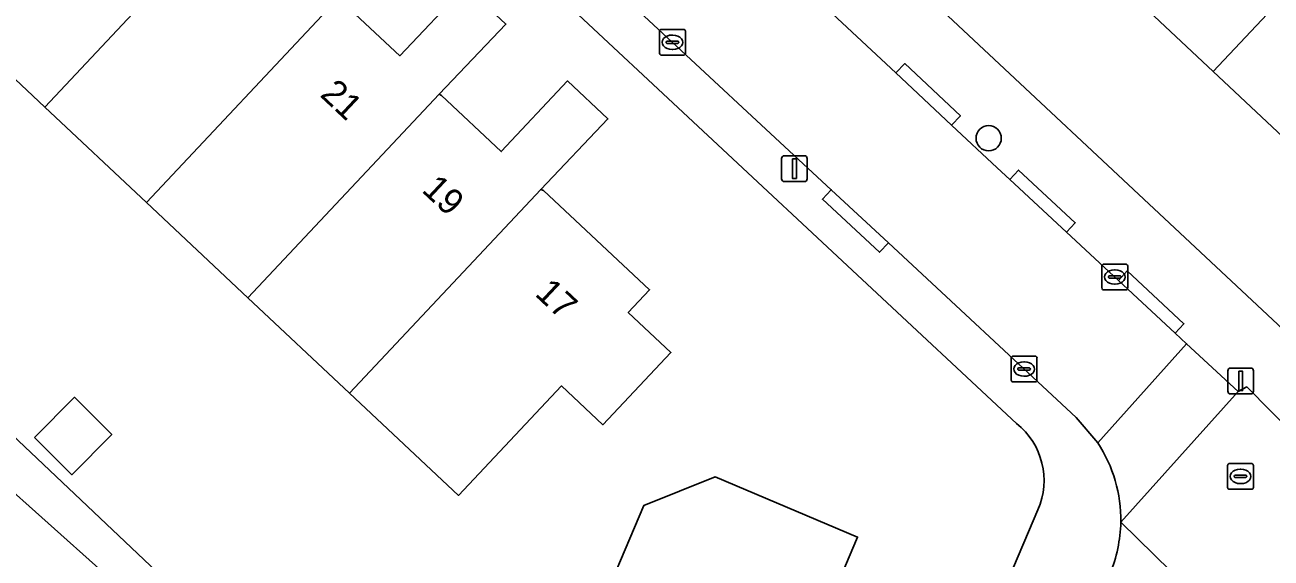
# Model space of a CAD drawing. Extents: x 158472 to 159562, y 388525 to 389606.
# Drawn here: x 159112.63 to 159160.92, y 389222.44 to 389243.1 of the extents above; entities that cross this region are included whole.
import ezdxf

# ---------------------------------------------------------------- set-up
doc = ezdxf.new("R2010")
doc.units = 0
for name, color, linetype in [('IMGEO_Boom', 7, 'Continuous'), ('IMGEO_Erf', 7, 'Continuous'), ('IMGEO_Kolk', 7, 'Continuous'), ('IMGEO_Lichtmast', 7, 'Continuous'), ('IMGEO_Pand', 7, 'Continuous'), ('IMGEO_Pand_nummerreeks', 7, 'Continuous'), ('IMGEO_Rijbaan_lokaal_open', 7, 'Continuous'), ('IMGEO_Rioolput', 7, 'Continuous'), ('IMGEO_Voetpad_open', 7, 'Continuous')]:
    doc.layers.add(name, color=color, linetype=linetype)

msp = doc.modelspace()

# ---------------------------------------------------------------- linework, layer by layer
at = {"layer": 'IMGEO_Boom'}
msp.add_circle((159149.978, 389238.712), 0.489, dxfattribs=at)
at = {"layer": 'IMGEO_Erf'}
for points in [[(159151.057, 389227.651), (159127.136, 389250), (159116.849, 389259.611), (159110.389, 389265.646)], [(159162.83, 389237.39), (159158.677, 389241.299), (159154.529, 389245.203), (159150.384, 389249.105), (159149.433, 389250), (159146.157, 389253.084), (159142.406, 389249.076), (159163.783, 389229.067)], [(159124.849, 389244.079), (159127.16, 389241.907), (159129.702, 389244.613)], [(159131.269, 389243.14), (159128.68, 389240.42), (159128.774, 389240.37), (159131.086, 389238.197), (159133.655, 389240.933), (159135.225, 389239.458), (159132.62, 389236.73), (159132.732, 389236.692), (159136.838, 389232.835), (159136.011, 389231.954), (159137.661, 389230.404), (159135.028, 389227.602), (159133.422, 389229.111), (159129.43, 389224.862), (159125.207, 389228.829), (159121.272, 389232.525), (159117.338, 389236.221), (159113.404, 389239.917), (159109.469, 389243.613)], [(159111.141, 389228.14), (159122.349, 389217.54)], [(159115.615, 389221.927), (159109.355, 389227.512), (159089.706, 389220.598)], [(159134.669, 389219.874), (159136.619, 389224.477), (159139.372, 389225.59), (159144.895, 389223.247), (159143.356, 389219.619)], [(159131.331, 389175.865), (159151.888, 389224.306)]]:
    msp.add_lwpolyline(points, dxfattribs=at)
msp.add_lwpolyline([(159112.995, 389227.104), (159114.547, 389228.669), (159115.995, 389227.232), (159114.443, 389225.668)], close=True, dxfattribs=at)
msp.add_arc((159149.306, 389225.44), 2.82, 336.2852, 51.6179, dxfattribs=at)
at = {"layer": 'IMGEO_Kolk'}
for p, q in [((159137.223, 389242.005), (159137.223, 389242.857)), ((159137.298, 389242.931), (159138.15, 389242.931)), ((159137.711, 389242.711), (159137.736, 389242.711)), ((159138.224, 389242.857), (159138.224, 389242.005)), ((159137.482, 389242.425), (159137.482, 389242.437)), ((159137.92, 389242.388), (159137.522, 389242.388)), ((159137.525, 389242.474), (159137.923, 389242.474)), ((159137.966, 389242.437), (159137.966, 389242.425)), ((159138.15, 389241.931), (159137.298, 389241.931)), ((159137.734, 389242.151), (159137.709, 389242.151)), ((159154.364, 389232.906), (159154.364, 389233.758)), ((159154.439, 389233.832), (159155.291, 389233.832)), ((159154.852, 389233.612), (159154.877, 389233.612)), ((159155.365, 389233.758), (159155.365, 389232.906)), ((159154.623, 389233.326), (159154.623, 389233.338)), ((159155.061, 389233.289), (159154.663, 389233.289)), ((159154.666, 389233.375), (159155.064, 389233.375)), ((159154.875, 389233.052), (159154.85, 389233.052)), ((159155.107, 389233.338), (159155.107, 389233.326)), ((159155.291, 389232.832), (159154.439, 389232.832)), ((159150.849, 389229.339), (159150.849, 389230.191)), ((159150.924, 389230.265), (159151.776, 389230.265)), ((159151.85, 389230.191), (159151.85, 389229.339)), ((159151.108, 389229.759), (159151.108, 389229.771)), ((159151.546, 389229.722), (159151.148, 389229.722)), ((159151.151, 389229.808), (159151.549, 389229.808)), ((159151.337, 389230.045), (159151.362, 389230.045)), ((159151.592, 389229.771), (159151.592, 389229.759)), ((159151.776, 389229.265), (159150.924, 389229.265)), ((159151.36, 389229.485), (159151.335, 389229.485))]:
    msp.add_line(p, q, dxfattribs=at)
for points in [[(159137.223, 389242.005), (159137.223, 389242.857)], [(159137.298, 389242.931), (159138.15, 389242.931)], [(159138.224, 389242.857), (159138.224, 389242.005)], [(159138.15, 389241.931), (159137.298, 389241.931)], [(159154.364, 389232.906), (159154.364, 389233.758)], [(159154.439, 389233.832), (159155.291, 389233.832)], [(159155.365, 389233.758), (159155.365, 389232.906)], [(159155.291, 389232.832), (159154.439, 389232.832)], [(159150.849, 389229.339), (159150.849, 389230.191)], [(159150.924, 389230.265), (159151.776, 389230.265)], [(159151.85, 389230.191), (159151.85, 389229.339)], [(159151.776, 389229.265), (159150.924, 389229.265)]]:
    msp.add_lwpolyline(points, dxfattribs=at)
for centre, radius, start, end in [((159137.3, 389242.855), 0.0765, 91.552, 178.448), ((159137.3, 389242.855), 0.0765, 91.552, 178.448), ((159138.148, 389242.855), 0.0765, 1.552, 88.448), ((159138.148, 389242.855), 0.0765, 1.552, 88.448), ((159137.522, 389242.434), 0.0403, 85.8775, 175.7526), ((159137.519, 389242.424), 0.0366, 178.938, 274.7102), ((159137.923, 389242.431), 0.043, 264.8664, 352.4533), ((159137.927, 389242.436), 0.0386, 1.7309, 96.639), ((159137.3, 389242.007), 0.0765, 181.552, 268.448), ((159137.3, 389242.007), 0.0765, 181.552, 268.448), ((159138.148, 389242.007), 0.0765, 271.552, 358.448), ((159138.148, 389242.007), 0.0765, 271.552, 358.448), ((159154.441, 389233.756), 0.0765, 91.552, 178.448), ((159154.441, 389233.756), 0.0765, 91.552, 178.448), ((159155.289, 389233.756), 0.0765, 1.552, 88.448), ((159155.289, 389233.756), 0.0765, 1.552, 88.448), ((159154.663, 389233.335), 0.0403, 85.8775, 175.7526), ((159154.66, 389233.325), 0.0366, 178.938, 274.7102), ((159155.064, 389233.332), 0.043, 264.8664, 352.4533), ((159155.068, 389233.337), 0.0386, 1.7309, 96.639), ((159154.441, 389232.908), 0.0765, 181.552, 268.448), ((159154.441, 389232.908), 0.0765, 181.552, 268.448), ((159155.289, 389232.908), 0.0765, 271.552, 358.448), ((159155.289, 389232.908), 0.0765, 271.552, 358.448), ((159150.926, 389230.189), 0.0765, 91.552, 178.448), ((159150.926, 389230.189), 0.0765, 91.552, 178.448), ((159151.774, 389230.189), 0.0765, 1.552, 88.448), ((159151.774, 389230.189), 0.0765, 1.552, 88.448), ((159151.148, 389229.768), 0.0403, 85.8775, 175.7526), ((159151.145, 389229.758), 0.0366, 178.938, 274.7102), ((159151.549, 389229.765), 0.043, 264.8664, 352.4533), ((159151.553, 389229.77), 0.0386, 1.7309, 96.639), ((159150.926, 389229.341), 0.0765, 181.552, 268.448), ((159150.926, 389229.341), 0.0765, 181.552, 268.448), ((159151.774, 389229.341), 0.0765, 271.552, 358.448), ((159151.774, 389229.341), 0.0765, 271.552, 358.448)]:
    msp.add_arc(centre, radius, start, end, dxfattribs=at)
for centre, major_axis, ratio, start_param, end_param in [((159137.71, 389242.431), (-0.387, 0.002), 0.722429, 4.712389, 7.853982), ((159137.735, 389242.431), (-0.39, 0.002), 0.717154, 1.570796, 4.712389), ((159154.851, 389233.332), (-0.387, 0.002), 0.722429, 4.712389, 7.853982), ((159154.876, 389233.332), (-0.39, 0.002), 0.717154, 1.570796, 4.712389), ((159151.336, 389229.765), (-0.387, 0.002), 0.722429, 4.712389, 7.853982), ((159151.361, 389229.765), (-0.39, 0.002), 0.717154, 1.570796, 4.712389)]:
    msp.add_ellipse(centre, major_axis=major_axis, ratio=ratio, start_param=start_param, end_param=end_param, dxfattribs=at)
at = {"layer": 'IMGEO_Lichtmast'}
for p, q in [((159141.954, 389237.132), (159141.954, 389237.932)), ((159141.954, 389237.932), (159141.954, 389237.132)), ((159142.054, 389238.032), (159142.844, 389238.032)), ((159142.844, 389238.032), (159142.054, 389238.032)), ((159142.944, 389237.932), (159142.944, 389237.132)), ((159142.944, 389237.132), (159142.944, 389237.932)), ((159142.844, 389237.032), (159142.054, 389237.032)), ((159142.054, 389237.032), (159142.844, 389237.032)), ((159159.248, 389228.901), (159159.248, 389229.701)), ((159159.248, 389229.701), (159159.248, 389228.901)), ((159159.348, 389229.801), (159160.138, 389229.801)), ((159160.138, 389229.801), (159159.348, 389229.801)), ((159160.238, 389229.701), (159160.238, 389228.901)), ((159160.238, 389228.901), (159160.238, 389229.701)), ((159160.138, 389228.801), (159159.348, 389228.801)), ((159159.348, 389228.801), (159160.138, 389228.801))]:
    msp.add_line(p, q, dxfattribs=at)
for points in [[(159142.374, 389237.907), (159142.524, 389237.907), (159142.524, 389237.157), (159142.374, 389237.157), (159142.374, 389237.907)], [(159159.668, 389229.676), (159159.818, 389229.676), (159159.818, 389228.926), (159159.668, 389228.926), (159159.668, 389229.676)]]:
    msp.add_lwpolyline(points, dxfattribs=at)
for centre, start, end in [((159142.054, 389237.932), 90, 180), ((159142.054, 389237.932), 90, 180), ((159142.844, 389237.932), 0, 90), ((159142.844, 389237.932), 360, 90), ((159142.054, 389237.132), 180, 270), ((159142.054, 389237.132), 180, 270), ((159142.844, 389237.132), 270, 0), ((159142.844, 389237.132), 270, 0), ((159159.348, 389229.701), 90, 180), ((159159.348, 389229.701), 90, 180), ((159160.138, 389229.701), 0, 90), ((159160.138, 389229.701), 360, 90), ((159159.348, 389228.901), 180, 270), ((159159.348, 389228.901), 180, 270), ((159160.138, 389228.901), 270, 0), ((159160.138, 389228.901), 270, 0)]:
    msp.add_arc(centre, 0.1, start, end, dxfattribs=at)
at = {"layer": 'IMGEO_Pand'}
for points in [[(159158.677, 389241.299), (159164.318, 389247.311), (159162.401, 389249.115), (159164.406, 389251.251), (159162.172, 389253.348), (159160.171, 389251.215), (159159.031, 389250), (159154.529, 389245.203)], [(159120.8, 389247.81), (159122.885, 389250), (159123.394, 389250.535), (159121.847, 389251.989), (159119.978, 389250), (159119.312, 389249.291), (159118.558, 389250), (159116.86, 389251.5), (159115.454, 389250), (159109.469, 389243.613), (159113.404, 389239.917)], [(159124.74, 389244.12), (159127.367, 389246.859), (159125.798, 389248.332), (159123.223, 389245.591), (159120.92, 389247.754), (159120.8, 389247.81), (159113.404, 389239.917), (159117.338, 389236.221)], [(159158.677, 389241.299), (159162.83, 389237.39), (159168.471, 389243.402), (159164.318, 389247.311)], [(159128.68, 389240.42), (159131.269, 389243.14), (159129.702, 389244.613), (159127.16, 389241.907), (159124.849, 389244.079), (159124.74, 389244.12), (159117.338, 389236.221), (159121.272, 389232.525)], [(159132.62, 389236.73), (159135.225, 389239.458), (159133.655, 389240.933), (159131.086, 389238.197), (159128.774, 389240.37), (159128.68, 389240.42), (159121.272, 389232.525), (159125.207, 389228.829)], [(159132.62, 389236.73), (159125.207, 389228.829), (159129.43, 389224.862), (159133.422, 389229.111), (159135.028, 389227.602), (159137.661, 389230.404), (159136.011, 389231.954), (159136.838, 389232.835), (159132.732, 389236.692)], [(159112.995, 389227.104), (159114.443, 389225.668), (159115.995, 389227.232), (159114.547, 389228.669)], [(159133.656, 389217.479), (159142.077, 389213.954), (159144.304, 389219.217), (159143.356, 389219.619), (159144.895, 389223.247), (159139.372, 389225.59), (159136.619, 389224.477), (159134.669, 389219.874)]]:
    msp.add_lwpolyline(points, close=True, dxfattribs=at)
at = {"layer": 'IMGEO_Rijbaan_lokaal_open'}
msp.add_lwpolyline([(159126.064, 389253.359), (159128.271, 389251.285), (159129.638, 389250), (159129.98, 389249.679), (159132.094, 389247.692), (159133.849, 389246.043), (159134.784, 389245.164), (159136.088, 389243.951), (159143.876, 389236.712), (159146.089, 389234.656), (159153.37, 389227.888), (159154.202, 389226.906), (159157.65, 389230.744), (159157.202, 389231.16), (159155.003, 389233.203), (159152.99, 389235.073), (159150.791, 389237.116), (159150.311, 389237.562), (159148.539, 389239.221), (159146.381, 389241.241), (159143.357, 389244.072), (159140.63, 389246.626), (159137.025, 389250), (159129.643, 389257.015)], close=True, dxfattribs=at)
for points in [[(159155.096, 389223.833), (159159.642, 389228.893), (159157.65, 389230.744), (159154.202, 389226.906)], [(159181.854, 389196.208), (159180.673, 389198.07), (159178.944, 389200.794), (159177.429, 389203.183), (159175.723, 389205.871), (159174.123, 389208.392), (159172.504, 389210.944), (159170.11, 389214.716), (159168.472, 389217.298), (159166.852, 389219.852), (159166.678, 389220.126), (159165.218, 389222.426), (159164.655, 389223.314), (159163.447, 389225.021), (159163.734, 389225.269), (159159.984, 389229.07), (159159.642, 389228.893), (159155.096, 389223.833), (159163.483, 389215.615), (159164.078, 389214.769), (159178.053, 389192.773), (159178.274, 389192.424), (159178.536, 389192.158)], [(159162.021, 389216.451), (159162.807, 389216.13), (159163.483, 389215.615), (159155.096, 389223.833)]]:
    msp.add_lwpolyline(points, dxfattribs=at)
for centre, radius, start, end in [((159149.677, 389223.923), 5.42, 359.0479, 33.3937), ((159149.699, 389223.923), 5.398, 337.0645, 359.0492)]:
    msp.add_arc(centre, radius, start, end, dxfattribs=at)
at = {"layer": 'IMGEO_Rioolput'}
for p, q in [((159159.235, 389225.176), (159159.235, 389226.028)), ((159159.31, 389226.102), (159160.162, 389226.102)), ((159159.723, 389225.882), (159159.748, 389225.882)), ((159160.236, 389226.028), (159160.236, 389225.176)), ((159159.494, 389225.596), (159159.494, 389225.608)), ((159159.932, 389225.559), (159159.534, 389225.559)), ((159159.537, 389225.645), (159159.935, 389225.645)), ((159159.746, 389225.322), (159159.721, 389225.322)), ((159159.978, 389225.608), (159159.978, 389225.596)), ((159160.162, 389225.102), (159159.31, 389225.102))]:
    msp.add_line(p, q, dxfattribs=at)
for points in [[(159159.235, 389225.176), (159159.235, 389226.028)], [(159159.31, 389226.102), (159160.162, 389226.102)], [(159160.236, 389226.028), (159160.236, 389225.176)], [(159160.162, 389225.102), (159159.31, 389225.102)]]:
    msp.add_lwpolyline(points, dxfattribs=at)
for centre, radius, start, end in [((159159.312, 389226.026), 0.0765, 91.552, 178.448), ((159159.312, 389226.026), 0.0765, 91.552, 178.448), ((159160.16, 389226.026), 0.0765, 1.552, 88.448), ((159160.16, 389226.026), 0.0765, 1.552, 88.448), ((159159.534, 389225.605), 0.0403, 85.8775, 175.7526), ((159159.531, 389225.595), 0.0366, 178.938, 274.7102), ((159159.935, 389225.602), 0.043, 264.8664, 352.4533), ((159159.939, 389225.607), 0.0386, 1.7309, 96.639), ((159159.312, 389225.178), 0.0765, 181.552, 268.448), ((159159.312, 389225.178), 0.0765, 181.552, 268.448), ((159160.16, 389225.178), 0.0765, 271.552, 358.448), ((159160.16, 389225.178), 0.0765, 271.552, 358.448)]:
    msp.add_arc(centre, radius, start, end, dxfattribs=at)
for centre, major_axis, ratio, start_param, end_param in [((159159.722, 389225.602), (-0.387, 0.002), 0.722429, 4.712389, 7.853982), ((159159.747, 389225.602), (-0.39, 0.002), 0.717154, 1.570796, 4.712389)]:
    msp.add_ellipse(centre, major_axis=major_axis, ratio=ratio, start_param=start_param, end_param=end_param, dxfattribs=at)
at = {"layer": 'IMGEO_Voetpad_open'}
for points in [[(159163.783, 389229.067), (159142.406, 389249.076), (159141.271, 389250.138), (159141.23, 389250.177), (159133.016, 389257.865), (159127.201, 389263.347), (159122.371, 389267.917), (159122.965, 389269.616), (159123.735, 389270.882), (159139.703, 389287.762), (159140.834, 389288.957), (159141.544, 389288.265), (159143.751, 389290.606), (159142.917, 389291.349), (159145.7, 389294.198), (159147.828, 389296.471), (159150.309, 389299.121), (159159.334, 389308.772), (159200.934, 389269.362)], [(159120.343, 389258.735), (159119.998, 389258.374), (159117.814, 389260.431), (159118.146, 389260.804), (159117.341, 389260.138), (159116.849, 389259.611), (159127.136, 389250), (159151.057, 389227.651)], [(159154.202, 389226.906), (159153.37, 389227.888), (159146.089, 389234.656), (159145.749, 389234.29), (159143.537, 389236.347), (159143.876, 389236.712), (159136.088, 389243.951), (159135.745, 389243.588), (159133.506, 389245.68), (159133.849, 389246.043), (159132.094, 389247.692), (159131.749, 389247.331), (159129.635, 389249.318), (159129.98, 389249.679), (159129.638, 389250), (159128.271, 389251.285), (159127.927, 389250.923), (159125.72, 389252.997), (159126.064, 389253.359), (159124.369, 389254.952), (159124.025, 389254.591), (159121.746, 389256.732), (159122.09, 389257.093), (159120.343, 389258.735)], [(159140.352, 389248.723), (159140.423, 389247.609), (159140.63, 389246.626), (159140.973, 389246.989), (159143.7, 389244.435), (159143.357, 389244.072), (159146.381, 389241.241), (159146.724, 389241.604), (159148.882, 389239.584), (159148.539, 389239.221), (159150.311, 389237.562), (159150.791, 389237.116), (159151.133, 389237.479), (159153.332, 389235.436), (159152.99, 389235.073), (159155.003, 389233.203), (159155.345, 389233.566), (159157.544, 389231.523), (159157.202, 389231.16), (159157.65, 389230.744), (159159.642, 389228.893), (159159.984, 389229.07), (159163.734, 389225.269)], [(159062.705, 389181.047), (159112.52, 389198.355), (159115.559, 389199.383), (159116.41, 389201.311), (159117.842, 389204.555), (159119.316, 389207.613), (159120.791, 389211.182), (159122.224, 389214.65), (159123.04, 389216.875), (159122.349, 389217.54), (159111.141, 389228.14), (159106.269, 389232.707), (159104.668, 389232.147), (159103.431, 389231.714), (159104.882, 389227.562), (159052.637, 389209.355)], [(159053.058, 389207.703), (159087.037, 389219.659), (159089.706, 389220.598), (159109.355, 389227.512), (159115.615, 389221.927), (159119.697, 389218.064), (159121.317, 389216.425), (159114.76, 389200.781), (159100.671, 389195.777), (159098.728, 389195.103), (159092.062, 389192.79), (159088.298, 389191.483), (159074.869, 389186.828), (159070.107, 389185.197), (159063.455, 389182.919), (159062.165, 389186.686)], [(159151.888, 389224.306), (159131.331, 389175.865)]]:
    msp.add_lwpolyline(points, dxfattribs=at)
for points in [[(159148.539, 389239.221), (159148.882, 389239.584), (159146.724, 389241.604), (159146.381, 389241.241)], [(159152.99, 389235.073), (159153.332, 389235.436), (159151.133, 389237.479), (159150.791, 389237.116)], [(159146.089, 389234.656), (159143.876, 389236.712), (159143.537, 389236.347), (159145.749, 389234.29)], [(159157.202, 389231.16), (159157.544, 389231.523), (159155.345, 389233.566), (159155.003, 389233.203)]]:
    msp.add_lwpolyline(points, close=True, dxfattribs=at)
for centre, radius, start, end in [((159149.306, 389225.44), 2.82, 336.2852, 51.6179), ((159149.677, 389223.923), 5.42, 359.0479, 33.3937), ((159149.699, 389223.923), 5.398, 337.0645, 359.0492)]:
    msp.add_arc(centre, radius, start, end, dxfattribs=at)

# ---------------------------------------------------------------- texts
at = {"layer": 'IMGEO_Pand_nummerreeks'}
for s, p in [('21', (159124.028, 389240.363)), ('19', (159127.972, 389236.662)), ('17', (159132.356, 389232.639))]:
    msp.add_text(s, height=1, rotation=316.8162, dxfattribs=at).set_placement(p)

doc.saveas('drawing.dxf')
